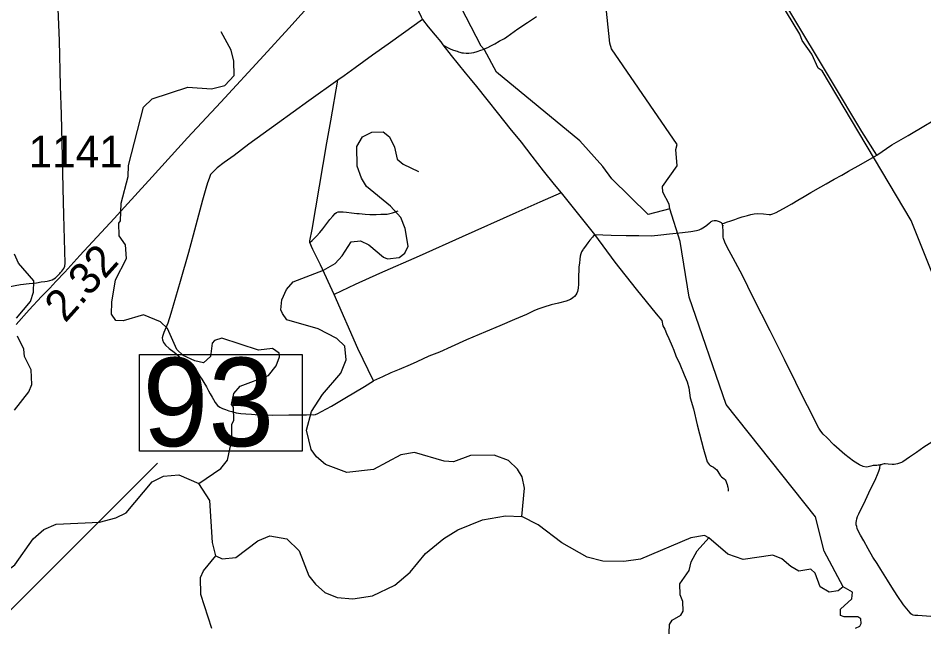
# Model space of a CAD drawing. Extents: x 2290615 to 2522933, y 819489 to 1012715.
# Drawn here: x 2450549 to 2464875, y 921342 to 930978 of the extents above; entities that cross this region are included whole.
import ezdxf

# ---------------------------------------------------------------- set-up
doc = ezdxf.new("R2010")
doc.units = 0
for name, color, linetype in [('Exist Hydrographic Creek Single Shore', 7, 'Continuous'), ('Exist Hydrographic Misc Water Feature', 7, 'Continuous'), ('Exist Road Non-System Type 51', 7, 'Continuous'), ('Exist Road Primary NC Structure Standard Bridge Number Label', 7, 'Continuous'), ('Exist Road Secondary Mileage Tenths English Label', 7, 'Continuous'), ('Exist Road Secondary Type 51 Attributed', 7, 'Continuous'), ('Exist Road Secondary Type 51 Number Label', 7, 'Continuous')]:
    doc.layers.add(name, color=color, linetype=linetype)

msp = doc.modelspace()

# ---------------------------------------------------------------- linework, layer by layer
at = {"layer": 'Exist Hydrographic Creek Single Shore'}
for points in [[(2450526, 926227), (2450747, 926495), (2450795, 926638), (2450800, 926822), (2450554, 927101), (2450493, 927243)], [(2450491, 924774), (2450720, 925063), (2450768, 925180), (2450756, 925412), (2450652, 925622), (2450642, 925736), (2450539, 925942)], [(2449800, 922090), (2450007, 922161), (2450364, 922225), (2450496, 922325), (2450790, 922738), (2450954, 922883), (2451153, 922969), (2451835, 922997), (2452093, 923067), (2452258, 923146), (2452667, 923636), (2452849, 923728), (2453090, 923751), (2453409, 923613)], [(2453677, 922469), (2453624, 922677), (2453580, 923341), (2453409, 923613)], [(2453677, 922469), (2453778, 922420), (2453994, 922439), (2454340, 922703), (2454530, 922783), (2454798, 922735), (2454992, 922546), (2455149, 922148), (2455251, 922018), (2455403, 921886), (2455597, 921805), (2455846, 921786), (2456154, 921832), (2456509, 922004), (2456748, 922207), (2456993, 922503), (2457281, 922741), (2457504, 922878), (2457893, 923035), (2458258, 923100), (2458517, 923087)], [(2461472, 922749), (2461405, 922789), (2461189, 922754), (2460394, 922416), (2460128, 922379), (2459795, 922381), (2459552, 922444), (2459149, 922670), (2458777, 922957), (2458517, 923087)], [(2463601, 921976), (2463520, 921913), (2463377, 921894), (2463234, 921977), (2463156, 922194), (2463088, 922257), (2462897, 922223), (2462771, 922296), (2462627, 922418), (2462485, 922475), (2462019, 922407), (2461776, 922495), (2461472, 922749)], [(2463796, 921320), (2463861, 921353), (2463885, 921396), (2463877, 921471), (2463833, 921503), (2463617, 921500), (2463558, 921524), (2463557, 921623), (2463737, 921784), (2463744, 921893), (2463601, 921976)]]:
    msp.add_lwpolyline(points, dxfattribs=at)
at = {"layer": 'Exist Hydrographic Misc Water Feature'}
for points in [[(2467583, 924426), (2466194, 923989), (2466117, 924114), (2465848, 924835), (2465562, 925507), (2465509, 925695), (2465466, 925772), (2465232, 926366), (2465189, 926440), (2465180, 926509), (2464676, 927775), (2463264, 930143), (2463205, 930184), (2463101, 930409), (2462948, 930623), (2462913, 930723), (2461390, 933248), (2460679, 934460), (2460389, 934924), (2459780, 935497), (2459067, 936301), (2459034, 936293)], [(2460857, 927957), (2460517, 927867), (2459941, 928435), (2459796, 928632), (2459432, 929034), (2458115, 930120), (2457926, 930476), (2457875, 930533), (2457084, 932070)], [(2460857, 927957), (2460847, 928032), (2460744, 928221), (2460743, 928313), (2460971, 928641), (2460950, 928900), (2460974, 928976), (2459934, 930493), (2459907, 930584), (2459809, 931555), (2459728, 931890), (2459695, 931905), (2459590, 932170)], [(2453409, 923613), (2453755, 923851), (2453861, 923980), (2453931, 924305), (2453928, 924547), (2453960, 924614), (2453957, 924821), (2453923, 924862), (2453962, 925038), (2454060, 925150), (2454507, 925323), (2454630, 925476), (2454686, 925616), (2454676, 925675), (2454575, 925749), (2454351, 925720), (2453773, 925910), (2453657, 925876), (2453616, 925835), (2453594, 925624), (2453479, 925524), (2453345, 925554), (2453160, 925636), (2453059, 925733), (2452912, 926065), (2452802, 926169), (2452534, 926283), (2452210, 926188), (2452093, 926193), (2452025, 926292), (2452030, 926482), (2452092, 926836), (2452261, 927171), (2452249, 927388), (2452147, 927534), (2452144, 927734), (2452168, 927768), (2452181, 928051), (2452291, 928469), (2452296, 928647), (2452532, 929566), (2452671, 929703), (2453235, 929887), (2453610, 929860), (2453818, 929911), (2453966, 930071), (2453962, 930298), (2453917, 930473), (2453763, 930762)], [(2458517, 923087), (2458560, 923536), (2458524, 923718), (2458447, 923836), (2458303, 923975), (2458077, 924061), (2457702, 924055), (2457437, 923952), (2457287, 923966), (2456818, 924101), (2456602, 924063), (2456172, 923832), (2455748, 923785), (2455412, 923912), (2455269, 924034), (2455184, 924149), (2455112, 924458), (2455191, 924750), (2455362, 925020), (2455656, 925357), (2455736, 925567), (2455716, 925783), (2455589, 925906), (2455295, 926061), (2454801, 926202), (2454733, 926301), (2454707, 926359), (2454722, 926517), (2454794, 926684), (2454900, 926803), (2455381, 926987), (2455562, 927096), (2455677, 927216), (2455815, 927435), (2455965, 927454), (2456099, 927391), (2456327, 927193), (2456394, 927170), (2456578, 927187), (2456668, 927257), (2456716, 927367), (2456670, 927647), (2456601, 927822), (2456440, 928002), (2456060, 928315), (2455983, 928447), (2455913, 928637), (2455908, 928946), (2455997, 929097), (2456146, 929172), (2456321, 929176), (2456422, 929101), (2456500, 928937), (2456545, 928745), (2456638, 928664), (2456881, 928552)], [(2463601, 921976), (2463300, 922538), (2463159, 923084), (2461747, 924861), (2461162, 926561), (2461023, 927442), (2460857, 927957)], [(2460841, 921114), (2460852, 921381), (2460893, 921448), (2461033, 921526), (2461066, 921593), (2461063, 921744), (2461020, 921850), (2461017, 922024), (2461164, 922237), (2461195, 922370), (2461292, 922548), (2461472, 922749)], [(2453612, 921317), (2453437, 921855), (2453432, 922124), (2453481, 922231), (2453677, 922469)]]:
    msp.add_lwpolyline(points, dxfattribs=at)
at = {"layer": 'Exist Road Non-System Type 51'}
msp.add_line((2459140, 928214), (2459664, 927551), dxfattribs=at)
for points in [[(2464131, 928811), (2463892, 929183), (2463413, 929988), (2462740, 931107), (2462283, 931850), (2461694, 932811)], [(2456046, 932144), (2456178, 932001), (2456299, 931852), (2456450, 931667), (2456548, 931555), (2456651, 931431), (2456740, 931336), (2456765, 931302), (2456797, 931255), (2456816, 931228), (2456838, 931182), (2456863, 931133), (2456887, 931078), (2456924, 931001), (2456943, 930954)], [(2451010, 926817), (2451049, 926827), (2451090, 926838), (2451116, 926849), (2451141, 926865), (2451183, 926907), (2451209, 926936), (2451221, 926953), (2451239, 926973), (2451273, 927016), (2451289, 927051), (2451294, 927097), (2451273, 927857), (2451263, 928287), (2451250, 928781), (2451233, 929451), (2451219, 929906), (2451202, 930623), (2451180, 931250), (2451170, 931453)], [(2456943, 930954), (2456646, 930739), (2456404, 930564), (2456156, 930391), (2455878, 930189), (2455707, 930067), (2455608, 929996)], [(2456943, 930954), (2457036, 930839), (2457145, 930707), (2457233, 930605), (2457267, 930557)], [(2457267, 930557), (2457342, 930513), (2457393, 930489), (2457438, 930472), (2457491, 930454), (2457517, 930446), (2457537, 930440), (2457569, 930430), (2457594, 930427), (2457635, 930423), (2457677, 930423), (2457722, 930427), (2457759, 930435), (2457810, 930449), (2457867, 930469), (2457903, 930481), (2457939, 930499), (2457979, 930515), (2458027, 930539), (2458090, 930571), (2458157, 930612), (2458176, 930623), (2458201, 930635), (2458240, 930658), (2458277, 930683), (2458453, 930810), (2458606, 930907), (2458749, 931002)], [(2457267, 930557), (2457397, 930385), (2457620, 930114), (2457701, 930017), (2457798, 929896), (2457964, 929689), (2458147, 929457), (2458327, 929231), (2458505, 929013), (2458675, 928794), (2458855, 928562), (2459026, 928342), (2459140, 928214)], [(2464131, 928811), (2464370, 928971), (2464626, 929118), (2464900, 929283), (2465168, 929444), (2465417, 929595), (2465671, 929736), (2465899, 929890), (2466105, 930003), (2466247, 930086)], [(2455608, 929996), (2455150, 929670), (2454652, 929308), (2454197, 928982), (2453965, 928806), (2453809, 928694), (2453697, 928609), (2453622, 928536), (2453593, 928502), (2453580, 928470), (2453570, 928441), (2453544, 928373), (2453519, 928282), (2453468, 928097), (2453317, 927540), (2453242, 927269), (2453115, 926807), (2452966, 926300), (2452918, 926149), (2452856, 926001), (2452840, 925955), (2452830, 925916), (2452832, 925886), (2452849, 925841), (2452881, 925802), (2452940, 925746), (2453017, 925692), (2453088, 925633), (2453136, 925592), (2453222, 925521), (2453302, 925461), (2453354, 925414), (2453381, 925380), (2453419, 925314), (2453456, 925263), (2453487, 925212), (2453527, 925144), (2453563, 925080), (2453587, 925029), (2453616, 924976), (2453641, 924940), (2453668, 924895), (2453702, 924846), (2453739, 924821), (2453782, 924800), (2453828, 924783), (2453880, 924764), (2453928, 924749), (2453997, 924731), (2454072, 924721), (2454151, 924716), (2454241, 924710), (2454357, 924698), (2454567, 924693), (2454830, 924698), (2454994, 924699), (2455108, 924701), (2455181, 924704), (2455222, 924701), (2455254, 924705), (2455289, 924718), (2455347, 924749), (2455507, 924837), (2455715, 924964), (2456026, 925146), (2456168, 925236)], [(2455165, 927425), (2455165, 927454), (2455198, 927630), (2455430, 929003), (2455495, 929351), (2455608, 929996)], [(2461687, 927726), (2461719, 927735), (2461755, 927750), (2461821, 927770), (2461884, 927790), (2461937, 927811), (2462003, 927833), (2462084, 927856), (2462140, 927872), (2462193, 927879), (2462238, 927883), (2462338, 927878), (2462427, 927870), (2462455, 927870), (2462487, 927880), (2462541, 927900), (2462701, 927992), (2462786, 928040), (2462883, 928094), (2462984, 928155), (2463089, 928217), (2463244, 928310), (2463329, 928357), (2463458, 928427), (2463576, 928494), (2463683, 928556), (2463881, 928668), (2464131, 928811)], [(2459140, 928214), (2458803, 928067), (2458423, 927895), (2457574, 927515), (2456893, 927208), (2456267, 926935), (2455882, 926763), (2455548, 926605)], [(2455165, 927425), (2455198, 927456), (2455231, 927489), (2455268, 927527), (2455320, 927587), (2455370, 927644), (2455416, 927708), (2455482, 927791), (2455525, 927842), (2455564, 927883), (2455585, 927899), (2455613, 927910), (2455646, 927912), (2455689, 927912), (2455744, 927908), (2455820, 927894), (2455909, 927887), (2455942, 927883), (2456038, 927877), (2456113, 927871), (2456210, 927869), (2456284, 927873), (2456385, 927877), (2456471, 927898), (2456562, 927929)], [(2459664, 927551), (2459929, 927540), (2460168, 927536), (2460368, 927536), (2460566, 927532), (2460717, 927546), (2460854, 927562), (2460958, 927575), (2461057, 927587), (2461187, 927603), (2461280, 927615), (2461322, 927626), (2461352, 927641), (2461405, 927677), (2461440, 927703), (2461485, 927739), (2461498, 927746), (2461513, 927757), (2461534, 927768), (2461558, 927775), (2461591, 927773), (2461638, 927757), (2461667, 927743), (2461687, 927726)], [(2464186, 923907), (2464170, 923903), (2464153, 923902), (2464129, 923898), (2464101, 923896), (2464075, 923895), (2464037, 923888), (2463996, 923876), (2463964, 923871), (2463917, 923879), (2463856, 923908), (2463761, 923967), (2463624, 924069), (2463450, 924226), (2463339, 924341), (2463285, 924394), (2463244, 924439), (2463215, 924490), (2463144, 924622), (2463065, 924783), (2463004, 924898), (2462850, 925212), (2462669, 925573), (2462443, 926029), (2462177, 926555), (2462006, 926902), (2461859, 927181), (2461765, 927354), (2461728, 927432), (2461707, 927489), (2461702, 927511), (2461700, 927565), (2461700, 927623), (2461695, 927665), (2461693, 927700), (2461695, 927692), (2461687, 927726)], [(2459664, 927551), (2459635, 927513), (2459590, 927462), (2459562, 927423), (2459532, 927386), (2459505, 927346), (2459488, 927322), (2459480, 927309), (2459461, 927280), (2459449, 927245), (2459441, 927212), (2459433, 927163), (2459428, 927097), (2459420, 927039), (2459416, 926988), (2459414, 926897), (2459412, 926833), (2459412, 926765), (2459406, 926705), (2459398, 926653), (2459385, 926623), (2459369, 926596), (2459348, 926573), (2459325, 926548), (2459288, 926525), (2459219, 926497), (2459094, 926465), (2458978, 926442), (2458866, 926404), (2458787, 926377), (2458718, 926349), (2458590, 926285), (2458400, 926206), (2458168, 926109), (2457941, 926011), (2457639, 925886), (2457398, 925775), (2457213, 925691), (2457048, 925627), (2456857, 925538), (2456748, 925488), (2456578, 925414), (2456446, 925361), (2456310, 925298), (2456168, 925236)], [(2459664, 927551), (2459987, 927115), (2460325, 926686), (2460642, 926297), (2460731, 926190), (2460745, 926109), (2460776, 926052), (2460805, 925986), (2460842, 925906), (2460895, 925787), (2460919, 925721), (2460954, 925635), (2461016, 925502), (2461038, 925448), (2461062, 925386), (2461083, 925330), (2461130, 925221), (2461157, 925126), (2461181, 924968), (2461229, 924791), (2461287, 924539), (2461324, 924399), (2461389, 924156), (2461435, 923989), (2461450, 923954), (2461477, 923911), (2461488, 923904), (2461501, 923895), (2461518, 923886), (2461548, 923870), (2461573, 923851), (2461598, 923828), (2461616, 923803), (2461633, 923777), (2461661, 923735), (2461673, 923719), (2461695, 923701), (2461717, 923684), (2461732, 923670), (2461744, 923652), (2461748, 923640), (2461755, 923623), (2461762, 923596), (2461771, 923572), (2461775, 923552), (2461781, 923522), (2461781, 923492)], [(2455548, 926605), (2455330, 927074), (2455237, 927264), (2455212, 927314), (2455189, 927364), (2455179, 927390), (2455165, 927425)], [(2450282, 926701), (2450588, 926759), (2450726, 926780), (2450841, 926790), (2450914, 926802), (2450971, 926810), (2451010, 926817)], [(2456168, 925236), (2455924, 925750), (2455548, 926605)], [(2465000, 924264), (2464875, 924188), (2464758, 924104), (2464649, 924027), (2464541, 923956), (2464519, 923943), (2464492, 923934), (2464460, 923922), (2464408, 923914), (2464374, 923913), (2464312, 923919), (2464262, 923923), (2464248, 923922), (2464228, 923918), (2464209, 923912), (2464198, 923909), (2464186, 923907)], [(2464984, 921504), (2464778, 921520), (2464730, 921523), (2464708, 921529), (2464687, 921539), (2464671, 921548), (2464657, 921566), (2464553, 921691), (2464454, 921840), (2464370, 921973), (2464299, 922081), (2464193, 922253), (2464138, 922345), (2464067, 922448), (2463992, 922576), (2463923, 922702), (2463875, 922796), (2463843, 922854), (2463822, 922900), (2463813, 922932), (2463804, 922959), (2463806, 922994), (2463808, 923021), (2463817, 923051), (2463824, 923090), (2463845, 923133), (2463872, 923191), (2463925, 923289), (2464005, 923466), (2464115, 923693), (2464143, 923755), (2464163, 923805), (2464180, 923856), (2464186, 923907)]]:
    msp.add_lwpolyline(points, dxfattribs=at)
at = {"layer": 'Exist Road Primary NC Structure Standard Bridge Number Label'}
msp.add_lwpolyline([(2452467, 925653), (2455044, 925653), (2455044, 924123), (2452467, 924123)], close=True, dxfattribs=at)
msp.add_lwpolyline([(2447282, 920539), (2449498, 920678), (2452753, 923933)], dxfattribs=at)
at = {"layer": 'Exist Road Secondary Type 51 Attributed'}
msp.add_lwpolyline([(2450518, 926129), (2450725, 926362), (2450920, 926570), (2451053, 926705), (2451148, 926809), (2451289, 926958), (2451526, 927223), (2452067, 927806), (2452447, 928222), (2452669, 928467), (2453231, 929081), (2453756, 929649), (2454438, 930389), (2454833, 930820), (2455222, 931250), (2455445, 931486)], dxfattribs=at)

# ---------------------------------------------------------------- texts
at = {"layer": 'Exist Road Primary NC Structure Standard Bridge Number Label'}
msp.add_text('93', height=1400, dxfattribs=at).set_placement((2452517, 924202))
at = {"layer": 'Exist Road Secondary Mileage Tenths English Label'}
msp.add_text('2.32', height=500, rotation=48.1098, dxfattribs=at).set_placement((2451295, 926142))
at = {"layer": 'Exist Road Secondary Type 51 Number Label'}
msp.add_text('1141', height=500, rotation=360, dxfattribs=at).set_placement((2450717, 928616))

doc.saveas('drawing.dxf')
